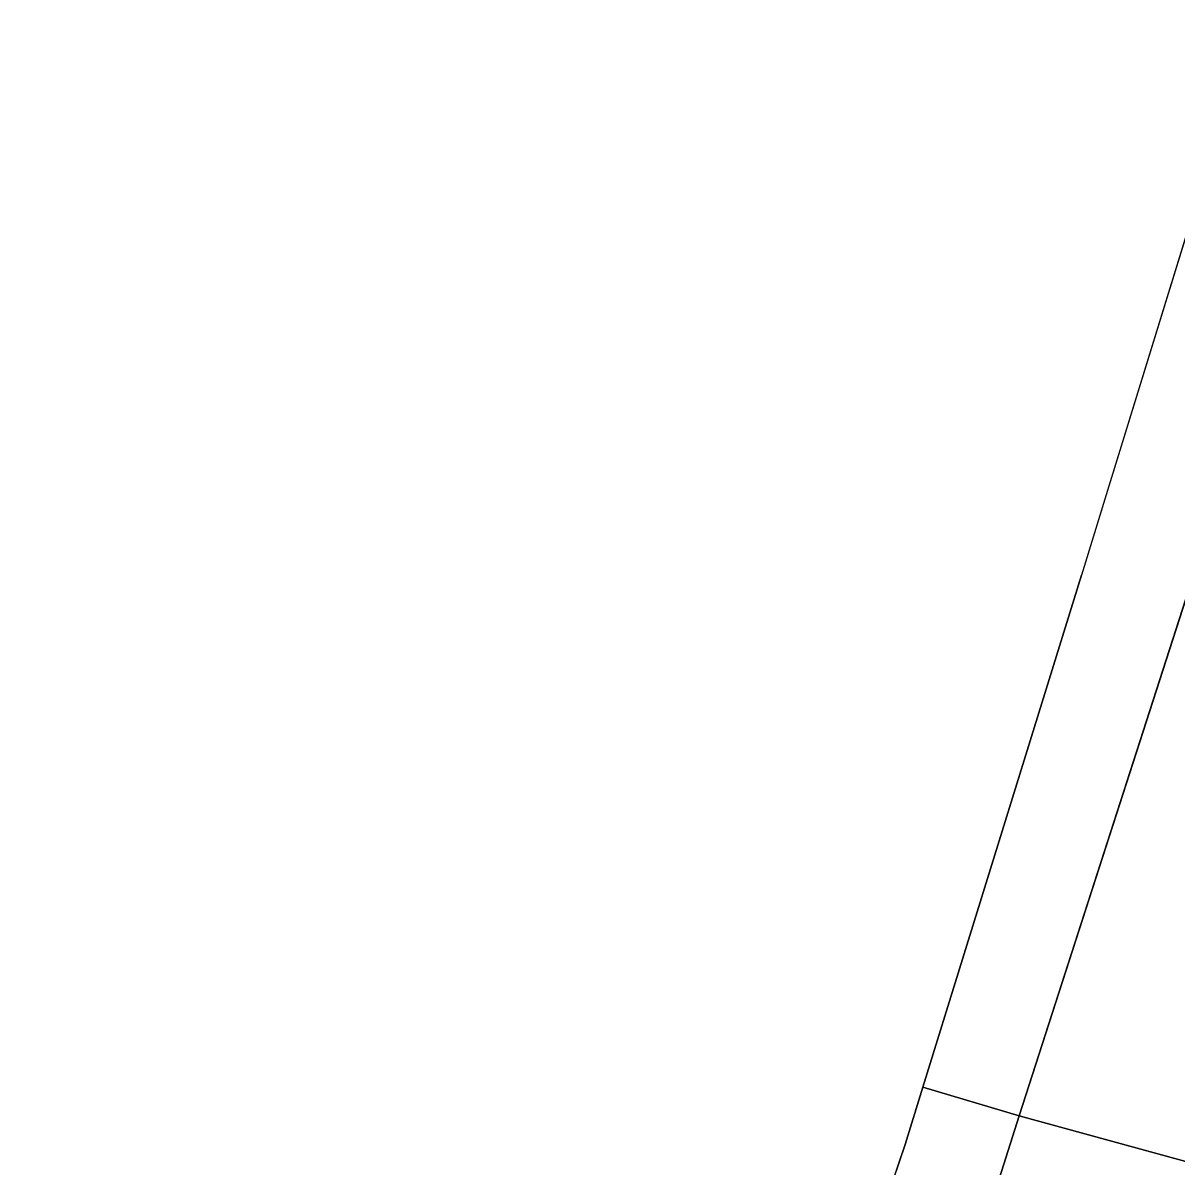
# Model space of a CAD drawing. Extents: x -761174 to -757114, y -1063806 to -1059397.
# Drawn here: x -757546.36 to -757504.57, y -1060295.73 to -1060254.29 of the extents above; entities that cross this region are included whole.
import ezdxf

# ---------------------------------------------------------------- set-up
doc = ezdxf.new("R2010")
doc.units = 0
for name, color, linetype in [('Hranice parcel', 7, 'Continuous'), ('Polygon ku', 7, 'Continuous'), ('Polygon parcely', 7, 'Continuous')]:
    doc.layers.add(name, color=color, linetype=linetype)

msp = doc.modelspace()

# ---------------------------------------------------------------- linework, layer by layer
at = {"layer": 'Hranice parcel'}
for p, q in [((-757501.87, -1060254.29), (-757507.04, -1060271.07)), ((-757507.04, -1060271.07), (-757508.03, -1060274.29)), ((-757503.07, -1060271.48), (-757510.28, -1060293.88)), ((-757513.77, -1060292.83), (-757508.03, -1060274.29)), ((-757514.41, -1060294.91), (-757513.77, -1060292.83)), ((-757510.28, -1060293.88), (-757513.77, -1060292.83)), ((-757510.28, -1060293.88), (-757491.34, -1060299.07)), ((-757515.5, -1060298.11), (-757514.41, -1060294.91))]:
    msp.add_line(p, q, dxfattribs=at)
msp.add_lwpolyline([(-757510.28, -1060293.88), (-757511.74, -1060298.44), (-757515.5, -1060298.11)], dxfattribs=at)
at = {"layer": 'Polygon ku'}
msp.add_lwpolyline([(-757501.87, -1060254.29), (-757507.04, -1060271.07), (-757508.03, -1060274.29), (-757513.77, -1060292.83), (-757514.41, -1060294.91), (-757515.5, -1060298.11)], dxfattribs=at)
at = {"layer": 'Polygon parcely'}
for points in [[(-757501.87, -1060254.29), (-757507.04, -1060271.07), (-757508.03, -1060274.29), (-757513.77, -1060292.83), (-757510.28, -1060293.88), (-757503.07, -1060271.48)], [(-757539.46, -1060436.82), (-757510.1, -1060376.79), (-757486.76, -1060312.36), (-757491.34, -1060299.07), (-757510.28, -1060293.88), (-757511.74, -1060298.44), (-757515.5, -1060298.11), (-757519.22, -1060309.65), (-757519.3, -1060309.9), (-757520.92, -1060321.56), (-757523.05, -1060335.88), (-757526.34, -1060348.79), (-757533.65, -1060377.52), (-757543.35, -1060398.75), (-757549.38, -1060418.74), (-757559.48, -1060429.85), (-757569.76, -1060444.14)]]:
    msp.add_lwpolyline(points, dxfattribs=at)
for points in [[(-757459.44, -1060318.38), (-757457.47, -1060319.64), (-757453.71, -1060321.78), (-757448.79, -1060319.23), (-757445.88, -1060315.43), (-757435.42, -1060311.56), (-757448.45, -1060309.34), (-757453.33, -1060306.17), (-757459.63, -1060301.12), (-757470.14, -1060287.69), (-757476.31, -1060286.54), (-757501.68, -1060283.68), (-757503.44, -1060274.29), (-757503.07, -1060271.48), (-757510.28, -1060293.88), (-757491.34, -1060299.07), (-757492.84, -1060294.73), (-757485.4, -1060291.43), (-757483.01, -1060290.92), (-757478.02, -1060290.6), (-757472.97, -1060291.53), (-757468.59, -1060295.67), (-757460.6, -1060306.84), (-757459.79, -1060314.88)], [(-757510.28, -1060293.88), (-757513.77, -1060292.83), (-757514.41, -1060294.91), (-757515.5, -1060298.11), (-757511.74, -1060298.44)]]:
    msp.add_lwpolyline(points, close=True, dxfattribs=at)

doc.saveas('drawing.dxf')
